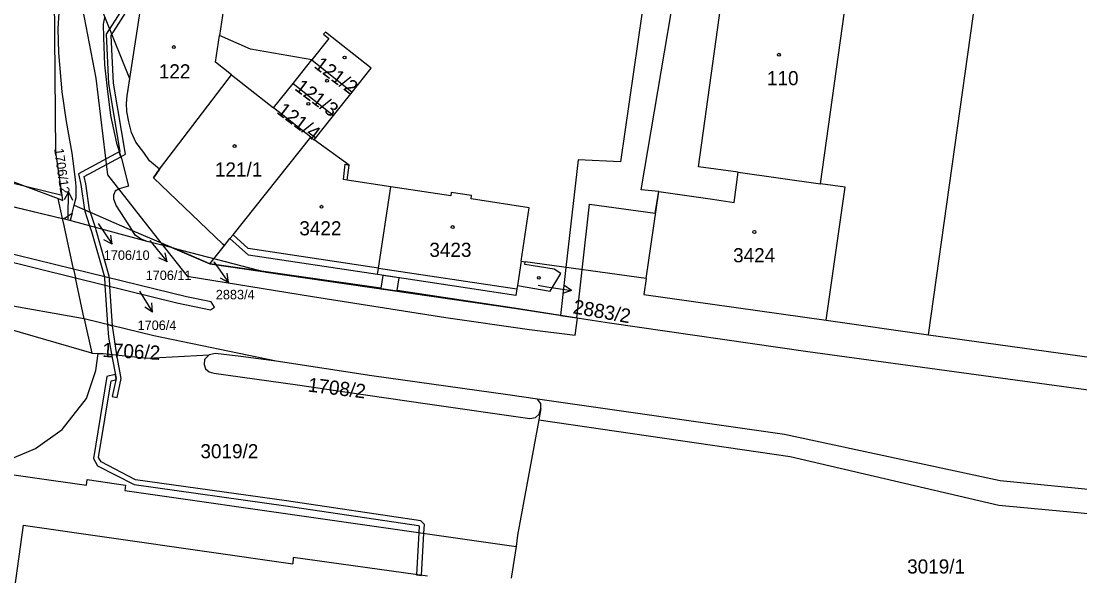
# Model space of a CAD drawing. Extents: x -869103 to -863415, y -1015889 to -1012477.
# Drawn here: x -866992.3 to -866865.2, y -1014061.3 to -1013994.6 of the extents above; entities that cross this region are included whole.
import ezdxf

# ---------------------------------------------------------------- set-up
doc = ezdxf.new("R2010")
doc.units = 0
for name, color, linetype in [('Hranice parcel', 7, 'Continuous'), ('Parcelní čísla', 7, 'Continuous'), ('Pop  PČ popisy', 7, 'Continuous'), ('Vnitřní kresba', 7, 'Continuous'), ('Věcná břemena k části', 7, 'Continuous'), ('Značky budov', 7, 'Continuous')]:
    doc.layers.add(name, color=color, linetype=linetype)

msp = doc.modelspace()

# ---------------------------------------------------------------- linework, layer by layer
at = {"layer": 'Hranice parcel'}
for p, q in [((-866883.31, -1014032.27), (-866871.87, -1013950.63)), ((-866896.31, -1014014.12), (-866892.82, -1013989.26)), ((-866967.89, -1013992.29), (-866968.5, -1013996.32)), ((-866968.99, -1013999.52), (-866968.5, -1013996.32)), ((-866959.67, -1014002.08), (-866957.41, -1013999.24)), ((-866957.41, -1013999.24), (-866952.56, -1014003.1)), ((-866959.67, -1014002.08), (-866954.82, -1014005.94)), ((-866954.82, -1014005.94), (-866952.56, -1014003.1)), ((-866957.12, -1014008.83), (-866954.82, -1014005.94)), ((-866957.52, -1014008.54), (-866957.12, -1014008.83)), ((-866952.91, -1014011.91), (-866957.12, -1014008.83)), ((-866906.21, -1014012.74), (-866896.31, -1014014.12)), ((-866949.4, -1014024.26), (-866947.93, -1014014.49)), ((-866917.26, -1014025.52), (-866915.74, -1014015.06)), ((-866987.36, -1014018.31), (-866987.9, -1014015.89)), ((-866986.21, -1014017.68), (-866985.97, -1014016.72)), ((-866985.97, -1014016.72), (-866978.99, -1014019.73)), ((-866977.18, -1014021.06), (-866987.36, -1014018.31)), ((-866978.99, -1014019.73), (-866974, -1014021.88)), ((-866974, -1014021.88), (-866977.18, -1014021.06)), ((-866974, -1014021.88), (-866962.9, -1014024.74)), ((-866932.27, -1014023.45), (-866932.71, -1014026.37)), ((-866932.27, -1014023.45), (-866931.77, -1014023.53)), ((-866986.04, -1014024.4), (-866985.81, -1014025.44)), ((-866949.52, -1014025.05), (-866949.4, -1014024.26)), ((-866917.26, -1014025.52), (-866931.77, -1014023.53)), ((-866984.75, -1014030.35), (-866985.81, -1014025.44)), ((-866932.71, -1014026.37), (-866932.77, -1014026.77)), ((-866895.64, -1014030.54), (-866883.31, -1014032.27)), ((-866883.31, -1014032.27), (-866830.73, -1014039.67)), ((-866929.88, -1014041.16), (-866930.13, -1014042.5)), ((-866932.85, -1014057.72), (-866933.46, -1014061.53))]:
    msp.add_line(p, q, dxfattribs=at)
for points in [[(-866987.41, -1014015.53), (-866988.17, -1014010.35), (-866988.38, -1013986.92), (-866987.76, -1013981.26), (-866980.33, -1013932.72), (-866978.79, -1013924.39), (-866978.48, -1013922.34)], [(-866985.97, -1014016.72), (-866985.73, -1014015.8), (-866985.71, -1014014.41), (-866985.78, -1014013.62), (-866986.19, -1014010.46), (-866986.89, -1014006.65), (-866987.41, -1014003.07), (-866987.82, -1013998.41), (-866987.88, -1013995.47), (-866987.64, -1013991.64), (-866987.46, -1013990.34), (-866986.05, -1013981.64), (-866984.02, -1013968.82), (-866981.13, -1013950.06), (-866978.12, -1013944.79), (-866978, -1013944.13), (-866978.27, -1013943.6), (-866978.83, -1013943.32), (-866979.93, -1013943.09), (-866977.54, -1013928.18)], [(-866906.21, -1014012.74), (-866910.96, -1014012.08), (-866907.52, -1013987.22)], [(-866975.7, -1014012.38), (-866976.91, -1014011.38), (-866977.58, -1014010.36), (-866978.55, -1014009.12), (-866979.06, -1014007.98), (-866979.4, -1014006.7), (-866979.64, -1014005.45), (-866979.67, -1014004.47), (-866979.59, -1014003.57), (-866977.73, -1013991.28), (-866977.69, -1013990.9), (-866977.54, -1013990.92)], [(-866982.3, -1013994.14), (-866982.46, -1013994.96), (-866982.45, -1013996.56), (-866982.3, -1013999.82), (-866982.01, -1014002.66), (-866981.58, -1014005.94), (-866980.87, -1014009.26), (-866980.28, -1014011.11), (-866979.42, -1014014.41), (-866980.55, -1014014.73), (-866981.02, -1014015.02), (-866981.25, -1014015.5), (-866981.23, -1014015.95), (-866980.92, -1014016.77), (-866978.99, -1014019.73)], [(-866957.41, -1013999.24), (-866964.76, -1013997.95), (-866968.5, -1013996.32)], [(-866952.56, -1014003.1), (-866950.29, -1014000.25), (-866955.77, -1013995.89), (-866955.99, -1013996.16), (-866955.36, -1013996.66), (-866957.41, -1013999.24)], [(-866975.7, -1014012.38), (-866967.07, -1014001.03), (-866968.99, -1013999.52)], [(-866957.52, -1014008.54), (-866962.01, -1014005.01), (-866959.67, -1014002.08)], [(-866967.24, -1014020.72), (-866966.87, -1014020.26), (-866957.52, -1014008.54)], [(-866947.93, -1014014.49), (-866953.18, -1014013.7), (-866952.91, -1014011.91)], [(-866975.7, -1014012.38), (-866976.41, -1014013.4), (-866968.08, -1014021.39)], [(-866915.74, -1014015.06), (-866909.29, -1014016), (-866906.66, -1014016.38), (-866906.21, -1014012.74)], [(-866932.27, -1014023.45), (-866931.29, -1014017.02), (-866938.27, -1014015.96), (-866938.21, -1014015.54), (-866940.66, -1014015.17), (-866940.72, -1014015.59), (-866947.93, -1014014.49)], [(-866895.64, -1014030.54), (-866893.35, -1014014.53), (-866896.31, -1014014.12)], [(-866987.9, -1014015.89), (-866987.32, -1014016.14), (-866987.41, -1014015.53)], [(-866986.21, -1014017.68), (-866986.43, -1014018.53), (-866987.36, -1014018.31)], [(-866987.36, -1014018.31), (-866987.05, -1014018.24), (-866986.21, -1014017.68)], [(-866986.04, -1014024.4), (-866987.18, -1014019.13), (-866987.36, -1014018.31)], [(-866977.18, -1014021.06), (-866977.92, -1014020.8), (-866978.6, -1014020.33), (-866978.99, -1014019.73)], [(-866968.08, -1014021.39), (-866967.91, -1014021.56), (-866967.24, -1014020.72)], [(-866949.52, -1014025.05), (-866965, -1014022.72), (-866967.24, -1014020.72)], [(-866962.9, -1014024.74), (-866969.66, -1014023.75), (-866974, -1014021.88)], [(-866985.81, -1014025.44), (-866973.64, -1014028.43), (-866969.58, -1014029.28), (-866969.09, -1014028.96), (-866969.51, -1014028.33), (-866972.48, -1014027.72), (-866986.04, -1014024.4)], [(-866962.9, -1014024.74), (-866933.12, -1014029.1), (-866921.65, -1014030.86), (-866897.81, -1014034.28), (-866816.67, -1014045.38), (-866766.73, -1014052.37)], [(-866932.71, -1014026.37), (-866928.76, -1014027.04), (-866927.49, -1014024.93), (-866928.3, -1014024.39), (-866931.82, -1014023.82), (-866931.77, -1014023.53)], [(-866932.77, -1014026.77), (-866932.89, -1014027.56), (-866949.52, -1014025.05)], [(-866917.26, -1014025.52), (-866917.54, -1014027.46), (-866895.64, -1014030.54)], [(-866961.7, -1014035.45), (-866976.37, -1014032.41), (-866984.75, -1014030.35)], [(-866984.75, -1014030.35), (-866983.85, -1014034.5), (-866983.06, -1014034.52)], [(-866997.48, -1014048.5), (-866993.93, -1014047.35), (-866990.6, -1014045.95), (-866987.4, -1014043.67), (-866984.48, -1014039.94), (-866983.35, -1014036.57), (-866983.06, -1014034.52)], [(-866983.06, -1014034.52), (-866982.46, -1014034.53), (-866977.14, -1014035.09), (-866969.76, -1014034.69)], [(-866969.76, -1014034.69), (-866970.31, -1014035.27), (-866970.36, -1014035.86), (-866970.17, -1014036.38), (-866969.73, -1014036.73), (-866969.19, -1014036.89), (-866959.12, -1014038.29), (-866953.43, -1014039.15), (-866943.5, -1014040.58), (-866931.22, -1014042.34), (-866930.55, -1014042.24), (-866930.11, -1014041.83), (-866929.88, -1014041.16)], [(-866961.7, -1014035.45), (-866965.92, -1014034.91), (-866968.97, -1014034.52), (-866969.76, -1014034.69)], [(-866930.3, -1014040.03), (-866933.87, -1014039.52), (-866950.19, -1014037.21), (-866961.7, -1014035.45)], [(-866929.88, -1014041.16), (-866929.91, -1014040.55), (-866930.3, -1014040.03)], [(-866822.18, -1014055.01), (-866874.72, -1014049.82), (-866900.61, -1014044.27), (-866930.3, -1014040.03)], [(-866930.13, -1014042.5), (-866932.7, -1014056.39), (-866932.85, -1014057.72)], [(-866930.13, -1014042.5), (-866899.94, -1014046.92), (-866874.89, -1014052.78), (-866819.92, -1014057.9), (-866819.45, -1014062.31)], [(-866997.48, -1014048.5), (-866984.49, -1014050.36), (-866984.39, -1014049.69), (-866979.79, -1014050.36), (-866979.89, -1014051.01), (-866932.85, -1014057.72)]]:
    msp.add_lwpolyline(points, dxfattribs=at)
at = {"layer": 'Pop  PČ popisy'}
for p, q in [((-866986.63, -1014015.09), (-866987.15, -1014016.08)), ((-866986.68, -1014018.09), (-866986.63, -1014015.09)), ((-866986.63, -1014015.09), (-866986.14, -1014016.1)), ((-866986.68, -1014018.33), (-866986.68, -1014018.09)), ((-866983.08, -1014018.92), (-866981.4, -1014021.41)), ((-866981.4, -1014021.41), (-866982.38, -1014020.86)), ((-866981.4, -1014021.41), (-866981.55, -1014020.3)), ((-866976.86, -1014020.94), (-866976.67, -1014021.18)), ((-866976.67, -1014021.18), (-866974.78, -1014023.51)), ((-866974.78, -1014023.51), (-866975.8, -1014023.05)), ((-866974.78, -1014023.51), (-866975.02, -1014022.42)), ((-866969.21, -1014023.5), (-866969.16, -1014023.57)), ((-866969.16, -1014023.57), (-866967.4, -1014026)), ((-866967.4, -1014026), (-866968.39, -1014025.48)), ((-866967.4, -1014026), (-866967.58, -1014024.89)), ((-866978.12, -1014027.02), (-866976.53, -1014029.57)), ((-866930.2, -1014026.33), (-866929.19, -1014026.5)), ((-866929.19, -1014026.5), (-866926.23, -1014026.97)), ((-866926.23, -1014026.97), (-866927.29, -1014027.31)), ((-866926.23, -1014026.97), (-866927.14, -1014026.32)), ((-866976.53, -1014029.57), (-866976.64, -1014028.45)), ((-866976.53, -1014029.57), (-866977.48, -1014028.98))]:
    msp.add_line(p, q, dxfattribs=at)
at = {"layer": 'Vnitřní kresba'}
for p, q in [((-866967.07, -1014001.03), (-866962.01, -1014005.01)), ((-866999.99, -1014011.39), (-866987.9, -1014015.89)), ((-866953.62, -1014013.63), (-866953.42, -1014011.77)), ((-866953.42, -1014011.77), (-866952.91, -1014011.91)), ((-866953.18, -1014013.7), (-866953.62, -1014013.63)), ((-866998.61, -1014015.62), (-866987.36, -1014018.31)), ((-866965.06, -1014021.9), (-866966.87, -1014020.26)), ((-866986.04, -1014024.4), (-866997.82, -1014021.52)), ((-866949.4, -1014024.26), (-866965.06, -1014021.9)), ((-866996.98, -1014022.69), (-866985.81, -1014025.44)), ((-866949.4, -1014024.26), (-866932.77, -1014026.77)), ((-866984.75, -1014030.35), (-866997.35, -1014028.16)), ((-866983.85, -1014034.5), (-866996.09, -1014030.96)), ((-866992.08, -1014055.17), (-866997.81, -1014096.67)), ((-866992.08, -1014055.17), (-866959.71, -1014059.81)), ((-866959.64, -1014059.05), (-866959.71, -1014059.81)), ((-866943.51, -1014061.31), (-866959.64, -1014059.05))]:
    msp.add_line(p, q, dxfattribs=at)
at = {"layer": 'Věcná břemena k části'}
for points in [[(-866976.59, -1013969.7), (-866976.36, -1013968.16), (-866977.63, -1013970.1), (-866978.15, -1013975.2), (-866977.59, -1013978.28), (-866979.68, -1013992.32), (-866982.11, -1013996.14), (-866981.85, -1014002.11), (-866980.46, -1014010.26), (-866980.54, -1014010.3), (-866980.35, -1014010.88), (-866979.8, -1014010.58), (-866981.25, -1014002.05), (-866981.51, -1013996.3), (-866979.1, -1013992.54), (-866976.99, -1013978.28), (-866977.55, -1013975.18), (-866977.05, -1013970.32)], [(-866906.21, -1013977.78), (-866906.02, -1013976.44), (-866909.85, -1013975.9), (-866909.93, -1013975.02), (-866913.09, -1013974.4), (-866914.48, -1013977.9), (-866916.53, -1013993.63), (-866917.71, -1013993.46), (-866920.31, -1014011.5), (-866925.42, -1014011.27), (-866926.89, -1014024.19), (-866927.55, -1014029.95), (-866925.56, -1014030.26), (-866924.92, -1014024.46), (-866924.05, -1014016.58), (-866916.18, -1014017.68), (-866915.74, -1014015.06), (-866917.85, -1014014.84), (-866911.41, -1013976.76)], [(-866906.21, -1013977.78), (-866906.02, -1013976.44), (-866909.85, -1013975.9), (-866909.93, -1013975.02), (-866913.09, -1013974.4), (-866914.48, -1013977.9), (-866916.53, -1013993.63), (-866917.71, -1013993.46), (-866920.31, -1014011.5), (-866925.42, -1014011.27), (-866926.89, -1014024.19), (-866927.55, -1014029.95), (-866925.56, -1014030.26), (-866924.92, -1014024.46), (-866924.05, -1014016.58), (-866916.18, -1014017.68), (-866915.74, -1014015.06), (-866917.85, -1014014.84), (-866911.41, -1013976.76)], [(-866980.54, -1014010.3), (-866985.42, -1014012.95), (-866985.14, -1014014.23), (-866984.7, -1014017.27), (-866984.01, -1014017.57), (-866984.1, -1014017.28), (-866984.54, -1014014.13), (-866984.74, -1014013.27), (-866980.35, -1014010.88)], [(-866999.82, -1014012.5), (-866999.37, -1014015.34), (-866998.61, -1014015.62), (-866987.36, -1014018.31), (-866987.9, -1014015.89), (-866987.32, -1014016.14), (-866987.41, -1014015.53), (-866991.64, -1014014.5)], [(-866984.11, -1014019.19), (-866983.89, -1014019.87), (-866982.33, -1014025.31), (-866982.26, -1014026.31), (-866981.95, -1014031.04), (-866981.34, -1014031.19), (-866981.66, -1014026.46), (-866981.73, -1014025.46), (-866981.74, -1014025.25), (-866983.31, -1014019.69), (-866983.41, -1014019.38), (-866984.01, -1014017.57), (-866984.7, -1014017.27), (-866984.68, -1014017.42)], [(-866931.27, -1014031.63), (-866925.79, -1014032.34), (-866925.51, -1014030.27), (-866933.12, -1014029.1), (-866969.66, -1014023.75), (-866975.53, -1014021.22), (-866972.39, -1014025.22), (-866957.34, -1014027.68), (-866941.32, -1014030.21)], [(-866933.12, -1014029.1), (-866947.14, -1014026.95), (-866946.92, -1014025.44), (-866948.89, -1014025.15), (-866949.12, -1014026.66), (-866969.66, -1014023.75)], [(-866933.12, -1014029.1), (-866947.14, -1014026.95), (-866946.92, -1014025.44), (-866948.89, -1014025.15), (-866949.12, -1014026.66), (-866969.66, -1014023.75)], [(-866981.34, -1014031.19), (-866981.95, -1014031.04), (-866981.85, -1014032.58), (-866981.47, -1014034.63), (-866980.93, -1014037.53), (-866981.4, -1014039.69), (-866980.81, -1014039.82), (-866980.31, -1014037.53), (-866980.84, -1014034.7)], [(-866943.95, -1014056.14), (-866943.89, -1014055.08), (-866944.3, -1014054.63), (-866960.47, -1014052.23), (-866978.59, -1014049.7), (-866982.72, -1014047.57), (-866983.02, -1014047.05), (-866981.52, -1014037.81), (-866980.96, -1014037.68), (-866980.93, -1014037.53), (-866981.02, -1014037.07), (-866982.04, -1014037.31), (-866983.64, -1014047.15), (-866983.16, -1014048.03), (-866978.77, -1014050.28), (-866960.55, -1014052.83), (-866944.6, -1014055.19), (-866944.51, -1014055.3), (-866944.55, -1014056.05), (-866944.84, -1014061.12), (-866944.25, -1014061.21)]]:
    msp.add_lwpolyline(points, close=True, dxfattribs=at)
msp.add_lwpolyline([(-866985.15, -1013992.05), (-866983.35, -1014001.45), (-866981.94, -1014013.05), (-866975.53, -1014021.22), (-866969.66, -1014023.75), (-866967.91, -1014021.56), (-866968.08, -1014021.39), (-866976.41, -1014013.4), (-866975.7, -1014012.38), (-866976.91, -1014011.38), (-866977.58, -1014010.36), (-866978.55, -1014009.12), (-866979.06, -1014007.98), (-866979.4, -1014006.7), (-866979.64, -1014005.45), (-866979.67, -1014004.47), (-866979.59, -1014003.57), (-866979.28, -1014001.5), (-866983.13, -1013991.95)], dxfattribs=at)
msp.add_lwpolyline([(-866985.15, -1013992.05), (-866983.35, -1014001.45), (-866981.94, -1014013.05), (-866975.53, -1014021.22), (-866969.66, -1014023.75), (-866967.91, -1014021.56), (-866968.08, -1014021.39), (-866976.41, -1014013.4), (-866975.7, -1014012.38), (-866976.91, -1014011.38), (-866977.58, -1014010.36), (-866978.55, -1014009.12), (-866979.06, -1014007.98), (-866979.4, -1014006.7), (-866979.64, -1014005.45), (-866979.67, -1014004.47), (-866979.59, -1014003.57), (-866979.28, -1014001.5), (-866983.13, -1013991.95)], dxfattribs=at)
at = {"layer": 'Značky budov'}
for centre in [(-866973.99, -1013997.7), (-866953.47, -1013998.95), (-866901.3, -1013998.62), (-866955.58, -1014001.75), (-866957.82, -1014004.52), (-866966.69, -1014009.6), (-866956.25, -1014016.89), (-866940.49, -1014019.34), (-866904.25, -1014019.93), (-866930.14, -1014025.44)]:
    msp.add_circle(centre, 0.175, dxfattribs=at)

# ---------------------------------------------------------------- texts
at = {"layer": 'Parcelní čísla'}
for s, height, rotation, p in [('121/2', 1.7, 323, (-866957.25, -1014000.09)), ('121/3', 1.7, 323, (-866959.58, -1014002.77)), ('121/4', 1.7, 323, (-866961.74, -1014005.59)), ('1706/12', 1.139, 278, (-866988.37, -1014009.94)), ('2883/2', 1.7, 350, (-866926.12, -1014029.7)), ('1706/2', 1.7, 357, (-866982.61, -1014034.94)), ('1708/2', 1.7, 353, (-866957.95, -1014039.1))]:
    msp.add_text(s, height=height, rotation=rotation, dxfattribs=at).set_placement(p)
for s, height, p in [('122', 1.7, (-866975.79, -1014001.47)), ('110', 1.7, (-866902.73, -1014002.28)), ('121/1', 1.7, (-866969.05, -1014013.26)), ('3422', 1.7, (-866958.91, -1014020.33)), ('1706/10', 1.139, (-866982.4, -1014023.28)), ('3423', 1.7, (-866943.29, -1014022.92)), ('3424', 1.7, (-866906.8, -1014023.57)), ('1706/11', 1.139, (-866977.37, -1014025.7)), ('2883/4', 1.139, (-866968.94, -1014028.02)), ('1706/4', 1.139, (-866978.34, -1014031.71)), ('3019/2', 1.7, (-866970.79, -1014047.13)), ('3019/1', 1.7, (-866885.89, -1014060.98))]:
    msp.add_text(s, height=height, dxfattribs=at).set_placement(p)

doc.saveas('drawing.dxf')
